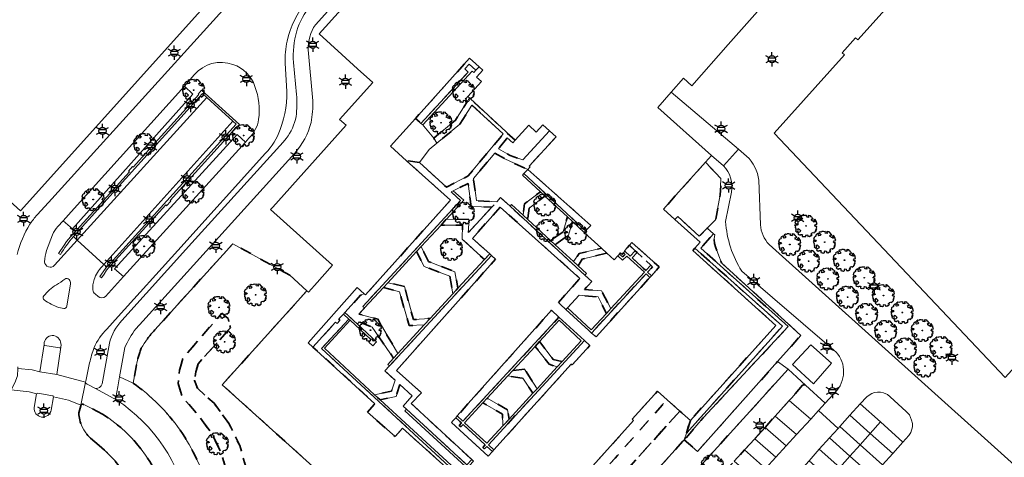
# Model space of a CAD drawing. Extents: x 105780 to 185197, y 477999 to 525027.
# Tile 391 of 562: x 107737 to 107911, y 479406 to 479484. Entities that reach past the tile are written whole.
import ezdxf
from ezdxf.enums import TextEntityAlignment as Align

# ---------------------------------------------------------------- set-up
doc = ezdxf.new("R2010")
doc.units = 0
doc.linetypes.add('XX-HIDDEN', pattern=[4, 2, -2])
for name, color, linetype, lineweight in [('B-GV-GR-BEPLANTING_CULTUUR_VASTE-PLANTENVAK-A', 252, 'Continuous', 5), ('B-GV-GR-BOOM-S', 252, 'Continuous', 25), ('B-GV-GR-MATERIAALGRENS-G', 252, 'XX-HIDDEN', 35), ('B-RO-IE-MEUBILAIR_WEGMEUBILAIR-S', 252, 'Continuous', 25), ('B-RO-IE-TERREINAFSCHEIDING_KUNSTMATIG_SCHUTTING-G', 252, 'IE-TERREINAFSCHEIDING-KUNSTMATIG-DICHT', 18), ('B-XX-KG-KADASTRAAL_BEBOUWING-G', 252, 'Continuous', 20), ('B1-WE-OG-TERREIN_ERF-GV', 252, 'Continuous', 18), ('B1-WE-VH-VERHARDING_ASFALT-GV', 252, 'Continuous', 18), ('B1-WE-VH-VERHARDING_BETON-GV', 252, 'Continuous', 18), ('B1-WE-VH-VERHARDING_BETONSTRAATSTEEN-GV', 252, 'Continuous', 18), ('B1-WE-VH-VERHARDING_STRAATBAKSTEEN-GV', 252, 'Continuous', 18), ('B1-WE-VH-VERHARDING_TEGEL-GV', 252, 'Continuous', 18)]:
    doc.layers.add(name, color=color, linetype=linetype, lineweight=lineweight)
doc.styles.add('NLCS-ISO', font='NLCS-ISO.ttf')
doc.linetypes.add('IE-TERREINAFSCHEIDING-KUNSTMATIG-DICHT', pattern='A,8,-1,[82,NLCS.SHX,S=0.75,R=90,X=0,Y=0],-1', length=10)

# ---------------------------------------------------------------- blocks, each defined once
blk = doc.blocks.new('B-SIE-WEG_LICHTMAST-SO')
at = {"ltscale": 0.1}
for p, q in [((-1.1, 0.63), (-2.19, 1.27)), ((0, 1.27), (0, 2.53)), ((1.1, 0.63), (2.19, 1.27)), ((-1.1, -0.63), (-2.19, -1.27)), ((0, -1.27), (0, -2.53)), ((1.1, -0.63), (2.19, -1.27))]:
    blk.add_line(p, q, dxfattribs=at)
at = {"flags": 128}
for points in [[(-1.16, 0.5), (1.16, 0.5)], [(-1.16, -0.5), (1.16, -0.5)]]:
    blk.add_lwpolyline(points, dxfattribs=at)
at = {"ltscale": 0.1}
blk.add_circle((0, 0), 1.27, dxfattribs=at)
at = {"style": 'NLCS-ISO'}
blk.add_attdef('TYPE', text='', height=1.8, dxfattribs=at).set_placement((0, 2.53), align=Align.BOTTOM_CENTER)
blk = doc.blocks.new('B-SGR-BOOM_06')
at = {"linetype": 'Continuous', "flags": 128}
blk.add_lwpolyline([(1.08, 1.41), (1.01, 1.58), (0.88, 1.63), (0.78, 1.81), (0.51, 1.88), (0.34, 1.81), (0.44, 1.71), (0.43, 1.52), (0.09, 1.59), (0.14, 1.73), (0.07, 1.88), (-0.06, 1.84), (-0.19, 1.88), (-0.46, 1.86), (-0.6, 1.79), (-0.78, 1.83), (-1.02, 1.64), (-0.85, 1.56), (-0.8, 1.46), (-0.63, 1.37), (-0.8, 1.16), (-1.02, 1.11), (-1.17, 1.24), (-1.05, 1.29), (-1.15, 1.54), (-1.45, 1.37), (-1.6, 1.21), (-1.52, 1.14), (-1.6, 1.01), (-1.77, 0.94), (-1.89, 0.82), (-2, 0.49), (-1.55, 0.37), (-1.48, 0.22), (-1.6, 0.12), (-1.8, 0.12), (-1.84, 0.22), (-2.04, 0.15), (-1.9, -0.07), (-1.97, -0.15), (-1.89, -0.22), (-1.95, -0.4), (-1.81, -0.47), (-1.89, -0.62), (-1.77, -0.64), (-1.72, -0.68), (-1.85, -0.84), (-1.57, -1.07), (-1.47, -0.97), (-1.38, -0.79), (-1.45, -0.7), (-1.37, -0.47), (-1.25, -0.54), (-1.12, -0.7), (-1, -0.8), (-1.12, -1.12), (-1.37, -1.17), (-1.47, -1.36), (-1.33, -1.51), (-1.13, -1.56), (-1.11, -1.61), (-1.08, -1.66), (-0.93, -1.49), (-0.73, -1.49), (-0.63, -1.56), (-0.68, -1.71), (-0.68, -1.84), (-0.46, -1.89), (-0.24, -1.88), (-0.19, -1.98), (-0.09, -1.86), (0.04, -1.79), (-0.02, -1.6), (0.11, -1.56), (0.31, -1.61), (0.34, -1.84), (0.46, -1.83), (0.58, -1.89), (0.83, -1.69), (0.95, -1.74), (0.93, -1.66), (1.06, -1.59), (0.96, -1.49), (0.85, -1.46), (1.03, -1.29), (1.05, -1.19), (1.26, -1.14), (1.42, -1.22), (1.51, -1.12), (1.51, -1.05), (1.65, -1.05), (1.65, -0.95), (1.78, -0.91), (1.78, -0.82), (1.63, -0.82), (1.82, -0.64), (1.7, -0.57), (1.85, -0.62), (1.9, -0.5), (1.82, -0.37), (1.93, -0.18), (1.87, -0.1), (1.7, -0.1), (1.5, 0.03), (1.63, 0.12), (1.75, 0.34), (1.82, 0.24), (1.95, 0.29), (1.87, 0.57), (1.88, 0.75), (1.8, 0.79), (1.67, 1.06), (1.53, 1.21), (1.35, 1.04), (1.47, 0.97), (1.57, 0.72), (1.41, 0.69), (1.33, 0.85), (1.2, 0.82), (1.06, 0.92), (0.9, 1.01), (0.98, 1.07), (0.93, 1.17), (1.01, 1.27), (1.15, 1.22), (1.26, 1.29)], close=True, dxfattribs=at)
blk.add_circle((0, 0), 0.06)
at = {"style": 'NLCS-ISO'}
blk.add_attdef('SOORT', text='', height=0.3, dxfattribs=at).set_placement((0, -0.36), align=Align.TOP_CENTER)

msp = doc.modelspace()

# ---------------------------------------------------------------- linework, layer by layer
at = {"layer": 'B-GV-GR-BEPLANTING_CULTUUR_VASTE-PLANTENVAK-A', "flags": 128}
for points in [[(107815.918, 479470.218), (107818.332, 479472.836), (107817.426, 479473.65), (107818.528, 479474.876), (107817.877, 479475.462), (107817.329, 479474.852), (107816.955, 479474.456), (107816.669, 479474.692), (107807.909, 479465.192), (107808.105, 479464.956), (107809.859, 479462.846), (107813.712, 479466.026), (107815.864, 479469.376), (107815.474, 479469.736)], [(107809.859, 479462.846), (107808.105, 479464.956), (107807.909, 479465.192), (107807.605, 479465.452), (107806.654, 479466.328), (107802.219, 479461.393), (107805.061, 479458.839), (107807.33, 479458.549), (107809.029, 479460.813), (107810.432, 479461.966)], [(107830.335, 479464.138), (107829.193, 479465.196), (107828.007, 479463.915), (107826.702, 479465.123), (107824.248, 479462.472), (107823.836, 479462.027), (107822.882, 479462.907), (107821.326, 479460.967), (107823.363, 479459.777), (107825.651, 479458.979)], [(107825.558, 479456.306), (107825.824, 479456.589), (107826.503, 479457.312), (107822.458, 479459.158), (107820.69, 479460.166), (107816.897, 479455.716), (107817.453, 479451.796), (107821.014, 479451.587), (107821.705, 479452.329), (107823.383, 479450.782), (107823.651, 479451.079), (107825.676, 479449.211), (107825.902, 479451.195), (107828.734, 479453.348)], [(107820.165, 479450.659), (107816.475, 479450.733), (107815.941, 479454.846), (107813.302, 479453.543), (107815.196, 479451.859), (107812.112, 479448.514), (107816.046, 479448.456), (107815.991, 479446.132)], [(107833.507, 479448.925), (107829.537, 479452.604), (107826.748, 479450.476), (107826.49, 479448.461), (107830.517, 479444.745), (107832.769, 479446.295)], [(107836.477, 479446.174), (107834.418, 479448.081), (107833.687, 479445.705), (107831.348, 479443.988), (107834.61, 479440.996), (107835.627, 479442.436), (107839.564, 479443.388)], [(107814.912, 479444.963), (107814.971, 479447.422), (107811.157, 479447.478), (107807.651, 479443.676), (107808.954, 479440.995), (107813.618, 479439.207), (107814.149, 479436.282), (107818.826, 479441.354)], [(107812.69, 479438.438), (107808.191, 479440.163), (107806.828, 479442.784), (107801.751, 479437.277), (107804.684, 479436.607), (107806.258, 479430.753), (107809.241, 479430.958), (107813.258, 479435.315)], [(107844.022, 479441.992), (107843.29, 479441.237), (107842.442, 479442.018), (107841.792, 479441.32), (107840.484, 479442.501), (107836.11, 479441.428), (107835.406, 479440.267), (107836.872, 479438.889), (107836.6, 479438.595), (107837.815, 479437.475), (107836.519, 479436.07), (107839.567, 479435.838), (107841.232, 479432.716), (107847.137, 479439.121)], [(107803.827, 479435.662), (107800.968, 479436.428), (107797.633, 479432.811), (107796.634, 479431.728), (107799.943, 479430.82), (107803.506, 479424.738), (107808.198, 479429.826), (107805.492, 479429.688)], [(107838.984, 479434.768), (107835.592, 479435.065), (107833.533, 479432.832), (107837.752, 479428.942), (107840.416, 479431.831)], [(107796.366, 479429.961), (107799.733, 479426.79), (107799.081, 479426.13), (107798.357, 479426.782), (107798.735, 479427.206), (107795.077, 479430.629), (107790.513, 479425.679), (107799.404, 479417.473), (107802.384, 479418.073), (107803.014, 479420.041), (107801.233, 479421.683), (107802.049, 479422.568), (107801.751, 479422.835), (107802.767, 479423.937), (107798.971, 479429.424), (107796.683, 479430.357)], [(107835.969, 479427.009), (107832.045, 479430.628), (107828.566, 479426.854), (107831.012, 479423.67), (107832.58, 479423.333)], [(107831.718, 479422.398), (107830.274, 479422.859), (107827.793, 479426.017), (107823.843, 479421.733), (107825.944, 479421.959), (107828.145, 479418.523)], [(107827.397, 479417.712), (107825.638, 479420.382), (107822.969, 479420.785), (107819.338, 479416.847), (107822.94, 479414.766), (107823.196, 479413.155)], [(107804.776, 479414.604), (107805.046, 479414.893), (107804.435, 479415.454), (107806.04, 479417.251), (107803.865, 479419.256), (107803.196, 479417.165), (107800.361, 479416.558), (107814.419, 479403.636), (107815.466, 479404.772)], [(107822.038, 479414.04), (107818.567, 479416.011), (107815.329, 479412.499), (107819.254, 479408.88), (107822.103, 479411.971)]]:
    msp.add_lwpolyline(points, close=True, dxfattribs=at)
at = {"layer": 'B-GV-GR-MATERIAALGRENS-G', "flags": 128}
for points in [[(107815.954, 479474.506), (107815.346, 479475.067), (107816.148, 479475.941), (107817.329, 479474.852), (107817.877, 479475.462), (107816.21, 479476.96), (107806.654, 479466.328), (107807.605, 479465.452)], [(107814.623, 479451.827), (107812.954, 479453.366), (107813.302, 479453.543), (107815.941, 479454.846), (107816.475, 479450.733), (107820.165, 479450.659), (107821.014, 479451.587), (107817.453, 479451.796), (107816.897, 479455.716), (107820.69, 479460.166), (107822.458, 479459.158), (107826.503, 479457.312), (107826.9, 479457.736), (107826.731, 479457.887), (107831.511, 479463.05), (107830.335, 479464.138), (107825.651, 479458.979), (107823.363, 479459.777), (107821.326, 479460.967), (107822.882, 479462.907), (107823.836, 479462.027), (107824.248, 479462.472), (107816.294, 479469.835), (107816.312, 479469.855), (107815.918, 479470.218), (107815.474, 479469.736), (107815.864, 479469.376), (107813.712, 479466.026), (107809.859, 479462.846), (107810.432, 479461.966), (107814.463, 479465.281), (107816.634, 479468.66), (107822.166, 479463.579), (107815.928, 479456.151), (107812.107, 479454.146), (107807.33, 479458.549), (107805.061, 479458.839), (107812.815, 479451.869), (107797.778, 479435.111), (107797.565, 479435.304), (107796.922, 479435.041), (107794.147, 479432.031), (107796.366, 479429.961), (107796.683, 479430.357), (107798.971, 479429.424), (107802.767, 479423.937), (107803.506, 479424.738), (107799.943, 479430.82), (107796.634, 479431.728), (107797.633, 479432.811), (107797.339, 479433.082)], [(107857.953, 479458.573), (107853.206, 479453.275), (107850.515, 479450.271), (107852.529, 479448.466), (107853.061, 479448.998), (107856.819, 479445.476), (107858.266, 479446.923), (107859.754, 479448.411), (107860.576, 479452.834), (107860.693, 479455.691)], [(107826.503, 479457.312), (107825.824, 479456.589), (107836.749, 479446.467), (107837.641, 479447.411)], [(107829.537, 479452.604), (107828.734, 479453.348), (107825.902, 479451.195), (107825.676, 479449.211), (107826.49, 479448.461), (107826.748, 479450.476)], [(107835.739, 479438.045), (107835.531, 479437.812), (107831.925, 479433.77), (107832.306, 479433.419), (107833.262, 479432.538), (107833.533, 479432.832), (107835.592, 479435.065), (107838.984, 479434.768), (107840.416, 479431.831), (107841.232, 479432.716), (107839.567, 479435.838), (107836.519, 479436.07), (107837.815, 479437.475), (107836.6, 479438.595), (107823.383, 479450.782), (107821.705, 479452.329), (107821.014, 479451.587), (107820.165, 479450.659), (107815.991, 479446.132), (107816.046, 479448.456), (107812.112, 479448.514), (107811.157, 479447.478), (107814.971, 479447.422), (107814.912, 479444.963), (107818.826, 479441.354), (107819.769, 479442.376), (107816.694, 479445.119), (107821.619, 479450.64)], [(107834.418, 479448.081), (107833.507, 479448.925), (107832.769, 479446.295), (107830.517, 479444.745), (107831.348, 479443.988), (107833.687, 479445.705)], [(107849.257, 479439.478), (107849.778, 479440.052), (107844.924, 479444.381), (107844.48, 479443.883), (107845.528, 479442.916), (107845.843, 479442.626), (107848.289, 479440.37), (107848.583, 479440.099), (107847.702, 479439.143), (107848.384, 479438.515)], [(107854.201, 479409.497), (107856.543, 479407.442), (107870.712, 479423.324), (107874.844, 479427.956), (107860.76, 479440.794), (107860.439, 479441.718), (107859.773, 479443.44), (107859.558, 479444.184), (107859.48, 479445.104), (107859.578, 479445.73), (107859.343, 479445.945), (107857.132, 479443.401), (107872.591, 479429.507), (107857.562, 479413.382)], [(107808.954, 479440.995), (107807.651, 479443.676), (107806.828, 479442.784), (107808.191, 479440.163), (107812.69, 479438.438), (107813.258, 479435.315), (107814.149, 479436.282), (107813.618, 479439.207)], [(107840.484, 479442.501), (107839.564, 479443.388), (107835.627, 479442.436), (107834.61, 479440.996), (107835.406, 479440.267), (107836.11, 479441.428)], [(107845.528, 479442.916), (107844.48, 479443.883), (107843.614, 479442.913), (107843.706, 479442.828), (107844.647, 479441.961)], [(107845.843, 479442.626), (107844.962, 479441.67), (107847.408, 479439.415), (107848.289, 479440.37)], [(107856.066, 479443.392), (107855.702, 479442.986), (107870.416, 479429.72), (107855.278, 479412.928), (107854.571, 479410.676), (107871.554, 479429.585)], [(107820.074, 479442.103), (107802.049, 479422.568), (107801.233, 479421.683), (107803.014, 479420.041), (107802.384, 479418.073), (107799.404, 479417.473), (107800.361, 479416.558), (107803.196, 479417.165), (107803.865, 479419.256), (107806.04, 479417.251), (107804.435, 479415.454), (107805.046, 479414.893), (107815.746, 479405.076), (107816.58, 479405.98), (107805.875, 479415.903), (107807.676, 479417.827), (107803.261, 479421.765), (107820.814, 479441.443)], [(107843.433, 479442.536), (107843.203, 479442.286), (107842.927, 479442.54), (107842.744, 479442.343), (107843.297, 479441.83), (107843.719, 479442.272)], [(107848.115, 479438.219), (107847.431, 479438.849), (107837.775, 479428.377), (107838.582, 479427.709)], [(107804.684, 479436.607), (107801.751, 479437.277), (107800.968, 479436.428), (107803.827, 479435.662), (107805.492, 479429.688), (107808.198, 479429.826), (107809.241, 479430.958), (107806.258, 479430.753)], [(107832.022, 479431.193), (107830.708, 479432.404), (107814.025, 479413.702), (107815.035, 479412.77)], [(107773.659, 479412.295), (107770.985, 479415.962), (107768.041, 479418.597), (107767.534, 479419.974), (107767.751, 479421.496), (107768.186, 479422.945), (107773.911, 479429.322), (107773.476, 479430.916), (107772.359, 479431.88), (107765.505, 479423.959), (107764.853, 479421.785), (107764.635, 479419.467), (107765.36, 479417.075), (107768.114, 479413.959), (107770.65, 479410.481), (107772.244, 479407.22), (107774.78, 479398.452), (107776.229, 479395.626), (107778.403, 479392.583), (107781.012, 479390.191), (107782.606, 479390.336), (107783.548, 479391.423), (107783.377, 479392.771), (107781.039, 479394.915), (107779.227, 479397.451), (107778.049, 479399.749), (107775.522, 479408.485)], [(107772.359, 479431.88), (107773.476, 479430.916), (107773.911, 479429.322), (107768.186, 479422.945), (107767.751, 479421.496), (107767.534, 479419.974), (107768.041, 479418.597), (107770.985, 479415.962), (107773.659, 479412.295), (107775.522, 479408.485), (107778.049, 479399.749), (107779.227, 479397.451), (107781.039, 479394.915), (107783.377, 479392.771), (107783.548, 479391.423), (107782.606, 479390.336), (107781.012, 479390.191), (107778.403, 479392.583), (107776.229, 479395.626), (107774.78, 479398.452), (107772.244, 479407.22), (107770.65, 479410.481), (107768.114, 479413.959), (107765.36, 479417.075), (107764.635, 479419.467), (107764.853, 479421.785), (107765.505, 479423.959)], [(107789.996, 479425.611), (107794.831, 479430.855), (107793.875, 479431.736), (107793.067, 479430.867), (107793.272, 479430.615), (107792.775, 479430.075), (107792.508, 479430.279), (107788.493, 479425.901), (107799.457, 479415.876), (107798.136, 479414.379), (107803.021, 479410.069), (107804.342, 479411.566), (107813.827, 479402.994), (107814.148, 479403.342)], [(107834.335, 479422.729), (107837.49, 479426.151), (107836.535, 479427.032), (107819.548, 479408.609), (107820.515, 479407.717), (107834.192, 479422.851)], [(107828.566, 479426.854), (107827.793, 479426.017), (107830.274, 479422.859), (107831.718, 479422.398), (107832.58, 479423.333), (107831.012, 479423.67)], [(107825.944, 479421.959), (107823.843, 479421.733), (107822.969, 479420.785), (107825.638, 479420.382), (107827.397, 479417.712), (107828.145, 479418.523)], [(107823.68, 479396.553), (107824.352, 479397.056), (107825.07, 479397.173), (107825.645, 479396.855), (107829.239, 479393.66), (107829.56, 479393.471), (107830.126, 479393.554), (107830.765, 479393.939), (107838.729, 479402.639), (107841.946, 479406.254), (107851.143, 479416.589), (107849.44, 479418.096), (107844.968, 479413.113), (107845.227, 479412.879), (107830.272, 479396.294), (107824.69, 479401.296), (107820.189, 479396.788), (107820.596, 479396.421), (107807.617, 479382.026), (107809.816, 479381.183)], [(107822.94, 479414.766), (107819.338, 479416.847), (107818.567, 479416.011), (107822.038, 479414.04), (107822.103, 479411.971), (107823.196, 479413.155)], [(107815.058, 479412.205), (107814.649, 479411.761), (107814.355, 479412.032), (107814.764, 479412.476), (107813.759, 479413.403), (107813.261, 479412.845), (107813.024, 479412.58), (107819.507, 479406.602), (107820.247, 479407.421), (107819.277, 479408.315), (107818.868, 479407.872), (107818.574, 479408.143), (107818.983, 479408.586)]]:
    msp.add_lwpolyline(points, close=True, dxfattribs=at)
for points in [[(107787.411, 479435.834), (107784.426, 479438.58), (107774.305, 479444.168), (107760.48, 479428.918)], [(107776.442, 479386.077), (107779.161, 479383.789), (107780.32, 479385.063), (107789.01, 479394.612), (107794.087, 479400.253), (107789.305, 479404.542), (107789.051, 479404.26), (107772.434, 479419.238), (107787.411, 479435.834)], [(107757.266, 479422.739), (107756.691, 479419.522)], [(107875.65, 479419.173), (107872.599, 479421.979), (107871.978, 479421.321), (107856.125, 479403.855), (107859.07, 479401.296), (107861.239, 479403.689), (107863.052, 479405.691), (107864.865, 479407.692), (107866.679, 479409.693), (107868.492, 479411.694)], [(107868.492, 479411.694), (107870.305, 479413.696), (107872.79, 479416.438), (107873.218, 479416.91), (107875.15, 479419.126)], [(107853.431, 479414.563), (107851.143, 479416.589), (107841.946, 479406.254), (107838.729, 479402.639), (107830.765, 479393.939), (107830.126, 479393.554), (107829.56, 479393.471), (107829.239, 479393.66), (107825.645, 479396.855), (107825.07, 479397.173), (107824.352, 479397.056), (107823.68, 479396.553), (107809.816, 479381.183)], [(107747.407, 479415.633), (107747.383, 479415.521), (107747.068, 479414.254)], [(107751.227, 479414.023), (107749.483, 479414.969), (107747.958, 479415.713)], [(107812.224, 479380.94), (107813.741, 479382.797), (107823.621, 479393.856), (107824.287, 479394.463), (107824.87, 479394.456), (107828.853, 479391.257), (107829.677, 479390.887), (107830.446, 479390.787), (107831.574, 479391.005), (107832.437, 479391.557), (107843.042, 479403.096), (107844.136, 479404.304), (107853.431, 479414.563)], [(107825.081, 479389.676), (107831.26, 479384.241), (107844.403, 479398.644), (107854.201, 479409.497), (107854.571, 479410.676), (107855.278, 479412.928), (107853.431, 479414.563), (107844.136, 479404.304), (107843.042, 479403.096), (107832.437, 479391.557), (107831.574, 479391.005), (107830.446, 479390.787), (107829.677, 479390.887), (107828.853, 479391.257), (107824.87, 479394.456), (107824.287, 479394.463), (107823.621, 479393.856), (107813.741, 479382.797), (107812.224, 479380.94)], [(107749.124, 479409.777), (107750.646, 479408.514)]]:
    msp.add_lwpolyline(points, dxfattribs=at)
for points in [[(107760.48, 479428.918, 0.05589), (107758.101, 479425.679)], [(107758.101, 479425.679, 0.0452583), (107757.266, 479422.739)], [(107756.691, 479419.522, -0.0839713), (107764.98, 479411.222)], [(107875.15, 479419.126, -0.2821396), (107875.65, 479419.173)], [(107747.958, 479415.713, 0.3848117), (107747.407, 479415.633)], [(107747.068, 479414.254, 0.2031845), (107749.124, 479409.777)], [(107762.984, 479397.067, 0.2090694), (107751.227, 479414.023)], [(107764.98, 479411.222, -0.0811226), (107770.048, 479400.301)], [(107750.646, 479408.514, -0.2280087), (107758.746, 479390.953)]]:
    msp.add_lwpolyline(points, format="xyb", dxfattribs=at)
at = {"layer": 'B-RO-IE-TERREINAFSCHEIDING_KUNSTMATIG_SCHUTTING-G', "flags": 128}
msp.add_lwpolyline([(107746.095, 479445.418), (107746.598, 479445.97), (107768.928, 479470.737), (107769.735, 479470.005), (107774.328, 479465.836), (107774.925, 479465.294), (107752.591, 479440.671), (107752.015, 479440.057), (107751.751, 479439.775), (107750.76, 479438.343), (107751.057, 479438.132), (107751.522, 479438.796), (107751.979, 479439.476), (107752.38, 479439.938), (107762.433, 479451.04), (107762.576, 479450.888), (107763.312, 479451.699), (107763.207, 479451.813), (107774.835, 479464.675), (107774.94, 479464.574), (107775.511, 479465.235), (107768.792, 479471.333), (107768.159, 479470.627), (107768.267, 479470.53), (107756.663, 479457.708), (107756.548, 479457.807), (107755.849, 479457.025), (107756, 479456.879), (107745.583, 479445.361), (107744.885, 479444.532), (107744.447, 479443.934), (107743.487, 479442.433), (107743.786, 479442.252)], dxfattribs=at)
msp.add_lwpolyline([(107743.786, 479442.252, -0.0400201), (107746.095, 479445.418)], format="xyb", dxfattribs=at)
msp.add_lwpolyline([(107796.366, 479429.961), (107794.147, 479432.031), (107793.875, 479431.736), (107794.831, 479430.855), (107795.077, 479430.629), (107798.735, 479427.206), (107798.357, 479426.782), (107799.081, 479426.13), (107799.733, 479426.79)], close=True, dxfattribs=at)
at = {"layer": 'B-XX-KG-KADASTRAAL_BEBOUWING-G', "flags": 128}
for points in [[(107928.496, 479528.619), (107884.906, 479480.211), (107884.512, 479480.566), (107882.143, 479477.935), (107882.554, 479477.564), (107870.078, 479463.71), (107910.993, 479420.482), (107920.172, 479430.62), (107927.446, 479424.034), (107930.614, 479427.533), (107955.847, 479403.308), (107975.439, 479425.018), (107970.397, 479429.568), (107976.235, 479436.038)], [(107751.956, 479506.62), (107732.978, 479485.484), (107719.322, 479470.28), (107719.77, 479469.876), (107718.967, 479468.985), (107722.89, 479465.451), (107721.384, 479463.779), (107736.726, 479449.957), (107769.737, 479486.6), (107768.764, 479487.477), (107768.603, 479487.299), (107768.351, 479487.527), (107770.555, 479490.198), (107771.187, 479489.629), (107773.496, 479492.192), (107774.202, 479491.556), (107787.019, 479505.784), (107778.862, 479513.133)], [(107804.553, 479497.904), (107789.569, 479481.268), (107793.615, 479477.624), (107796.393, 479475.121), (107799.092, 479472.689), (107793.209, 479466.161), (107794.395, 479465.133), (107781.37, 479450.642), (107780.999, 479450.229), (107791.965, 479440.348), (107788.772, 479436.807), (107787.676, 479435.59), (107787.411, 479435.834), (107772.434, 479419.238), (107789.051, 479404.26)], [(107830.272, 479396.294), (107845.227, 479412.879), (107844.968, 479413.113), (107849.44, 479418.096), (107851.143, 479416.589), (107853.431, 479414.563), (107855.278, 479412.928), (107870.416, 479429.72), (107855.702, 479442.986), (107856.066, 479443.392), (107857.013, 479444.449), (107852.529, 479448.466), (107850.515, 479450.271), (107853.206, 479453.275), (107857.953, 479458.573), (107859.014, 479459.756), (107849.513, 479468.268), (107851.877, 479470.941), (107854.072, 479473.423), (107855.55, 479472.116), (107861.994, 479479.4), (107874.243, 479493.248)], [(107813.827, 479402.994), (107804.342, 479411.566), (107803.021, 479410.069), (107798.136, 479414.379), (107799.457, 479415.876), (107788.493, 479425.901), (107787.661, 479426.662), (107796.299, 479436.452), (107797.565, 479435.304), (107797.778, 479435.111), (107812.815, 479451.869), (107805.061, 479458.839), (107802.219, 479461.393), (107806.654, 479466.328), (107816.21, 479476.96), (107817.877, 479475.462), (107818.528, 479474.876), (107817.426, 479473.65), (107818.332, 479472.836), (107815.918, 479470.218), (107816.312, 479469.855), (107816.294, 479469.835), (107824.248, 479462.472), (107826.702, 479465.123), (107828.007, 479463.915), (107829.193, 479465.196), (107830.335, 479464.138), (107831.511, 479463.05), (107826.731, 479457.887), (107826.9, 479457.736), (107826.503, 479457.312), (107837.641, 479447.411), (107836.749, 479446.467), (107836.477, 479446.174), (107839.564, 479443.388), (107840.484, 479442.501), (107841.792, 479441.32), (107842.442, 479442.018), (107842.744, 479442.343), (107842.927, 479442.54), (107843.203, 479442.286), (107843.433, 479442.536), (107843.706, 479442.828), (107843.614, 479442.913), (107844.48, 479443.883), (107844.924, 479444.381), (107849.778, 479440.052), (107849.257, 479439.478), (107848.384, 479438.515), (107848.115, 479438.219), (107838.582, 479427.709), (107837.775, 479428.377), (107837.293, 479428.83), (107833.262, 479432.538), (107832.306, 479433.419), (107831.925, 479433.77), (107835.531, 479437.812), (107835.739, 479438.045), (107821.619, 479450.64), (107816.694, 479445.119), (107819.769, 479442.376), (107820.074, 479442.103), (107820.814, 479441.443), (107803.261, 479421.765), (107807.676, 479417.827), (107805.875, 479415.903), (107816.58, 479405.98)]]:
    msp.add_lwpolyline(points, dxfattribs=at)
msp.add_lwpolyline([(107830.708, 479432.404), (107832.022, 479431.193), (107836.535, 479427.032), (107837.49, 479426.151), (107834.335, 479422.729), (107834.192, 479422.851), (107820.515, 479407.717), (107820.247, 479407.421), (107819.507, 479406.602), (107813.024, 479412.58), (107813.261, 479412.845), (107813.759, 479413.403), (107814.025, 479413.702)], close=True, dxfattribs=at)
at = {"layer": 'B1-WE-OG-TERREIN_ERF-GV', "flags": 128}
msp.add_lwpolyline([(107796.922, 479435.041), (107797.565, 479435.304), (107796.299, 479436.452), (107787.661, 479426.662), (107788.493, 479425.901), (107792.508, 479430.279), (107792.775, 479430.075), (107793.272, 479430.615), (107793.067, 479430.867), (107793.875, 479431.736), (107794.147, 479432.031)], close=True, dxfattribs=at)
at = {"layer": 'B1-WE-VH-VERHARDING_ASFALT-GV', "flags": 128}
for points in [[(107775.227, 479486.523), (107774.236, 479487.42), (107741.68, 479451.477), (107739.666, 479449.267)], [(107783.811, 479472.099), (107783.587, 479476.099)], [(107743.35, 479447.184), (107744.279, 479448.212), (107745.711, 479449.795), (107765.749, 479472.013), (107767.492, 479474.026)], [(107777.167, 479462.823), (107776.526, 479462.116), (107754.987, 479438.371), (107751.787, 479434.845)], [(107752.004, 479429.08), (107754.026, 479431.318), (107764.579, 479442.976), (107780.101, 479460.158)], [(107741.355, 479442.951), (107742.408, 479445.745)], [(107751.171, 479440.15), (107751.507, 479440.508), (107746.741, 479444.799), (107742.743, 479440.346)], [(107745.56, 479437.083), (107744.956, 479433.108)], [(107750.489, 479434.827), (107749.953, 479435.322)], [(107744.407, 479432.712), (107743.531, 479432.918)], [(107736.268, 479422.419), (107736.257, 479422.1), (107738.819, 479421.886), (107740.159, 479421.538), (107740.896, 479426.362), (107740.901, 479426.37), (107740.935, 479426.684)], [(107740.901, 479426.37), (107740.896, 479426.362), (107740.159, 479421.538), (107743.15, 479421.047), (107743.87, 479425.877), (107743.875, 479425.932), (107743.874, 479425.937)], [(107743.618, 479425.751), (107743.294, 479425.788), (107741.064, 479426.153)], [(107743.912, 479426.233), (107743.874, 479425.937), (107743.875, 479425.932), (107743.87, 479425.877), (107743.15, 479421.047), (107748.263, 479419.661)], [(107748.263, 479419.661), (107743.15, 479421.047), (107740.159, 479421.538), (107738.819, 479421.886), (107736.257, 479422.1), (107736.212, 479420.817), (107735.729, 479419.574), (107735.111, 479418.35), (107738.281, 479417.971), (107739.554, 479417.593)], [(107748.279, 479419.855), (107748.958, 479423.08)], [(107739.166, 479415.198), (107739.554, 479417.593), (107738.281, 479417.971), (107735.111, 479418.35), (107734.912, 479417.955)], [(107742.561, 479417.063), (107745.257, 479416.506), (107747.407, 479415.633), (107748.263, 479419.661)], [(107739.807, 479417.729), (107742.128, 479417.339), (107742.43, 479417.272)], [(107747.068, 479414.254), (107747.383, 479415.521), (107747.407, 479415.633), (107745.257, 479416.506), (107742.561, 479417.063), (107742.167, 479414.762)], [(107750.646, 479408.514), (107749.124, 479409.777)]]:
    msp.add_lwpolyline(points, dxfattribs=at)
at = {"layer": 'B1-WE-VH-VERHARDING_ASFALT-GV'}
for points in [[(107783.927, 479480.011, -0.1276254), (107787.383, 479486.949)], [(107783.587, 479476.099, -0.066449), (107783.927, 479480.011)], [(107767.492, 479474.026, -0.3151287), (107774.324, 479475.867)], [(107774.324, 479475.867, -0.2427712), (107778.227, 479471.989)], [(107778.227, 479471.989, -0.1259873), (107778.876, 479466.139)], [(107782.664, 479464.347, 0.1115844), (107783.811, 479472.099)], [(107778.876, 479466.139, -0.1565775), (107777.167, 479462.823)], [(107780.101, 479460.158, 0.1057483), (107782.664, 479464.347)], [(107739.666, 479449.267, 0.0400997), (107738.414, 479447.625)], [(107738.414, 479447.625, 0.0869721), (107736.173, 479442.278)], [(107742.408, 479445.745, -0.0996665), (107743.35, 479447.184)], [(107741.011, 479440.968, -0.0675535), (107741.355, 479442.951)], [(107742.743, 479440.346, -0.6765107), (107741.011, 479440.968)], [(107749.754, 479437.834, -0.0962025), (107751.171, 479440.15)], [(107743.081, 479436.91, 0.0367107), (107744.595, 479437.908)], [(107744.595, 479437.908, -0.3360127), (107745.357, 479437.844)], [(107745.357, 479437.844, -0.1850822), (107745.56, 479437.083)], [(107749.559, 479435.987, -0.116422), (107749.754, 479437.834)], [(107740.852, 479434.929, -0.0759976), (107743.081, 479436.91)], [(107749.953, 479435.322, -0.2673648), (107749.559, 479435.987)], [(107740.925, 479434.234, -0.467457), (107740.852, 479434.929)], [(107743.531, 479432.918, -0.0860918), (107740.925, 479434.234)], [(107751.787, 479434.845, -0.3960033), (107750.489, 479434.827)], [(107744.956, 479433.108, -0.3501661), (107744.407, 479432.712)], [(107749.744, 479425.807, -0.0793622), (107752.004, 479429.08)], [(107740.935, 479426.684, -0.4013111), (107742.655, 479427.944)], [(107742.655, 479427.944, -0.347716), (107743.912, 479426.233)], [(107741.064, 479426.153, -0.4944758), (107740.901, 479426.37)], [(107743.874, 479425.937, -0.4702609), (107743.618, 479425.751)], [(107748.958, 479423.08, -0.0295258), (107749.744, 479425.807)], [(107748.263, 479419.661, -0.1134805), (107748.279, 479419.855)], [(107739.554, 479417.593, -0.3067716), (107739.807, 479417.729)], [(107742.43, 479417.272, -0.2419407), (107742.561, 479417.063)], [(107740.444, 479413.522, -0.4163971), (107739.166, 479415.198)], [(107742.167, 479414.762, -0.3985014), (107740.444, 479413.522)], [(107749.124, 479409.777, -0.2031845), (107747.068, 479414.254)], [(107758.746, 479390.953, 0.2280087), (107750.646, 479408.514)]]:
    msp.add_lwpolyline(points, format="xyb", dxfattribs=at)
at = {"layer": 'B1-WE-VH-VERHARDING_ASFALT-GV', "flags": 128}
for points in [[(107774.328, 479465.836), (107769.735, 479470.005), (107746.741, 479444.799), (107751.507, 479440.508)], [(107876.292, 479405.802), (107878.096, 479407.811), (107879.899, 479409.82), (107881.425, 479411.52), (107877.959, 479414.663), (107876.574, 479413.151), (107874.074, 479410.421), (107872.25, 479408.429), (107870.426, 479406.437), (107868.602, 479404.446), (107866.778, 479402.454), (107864.954, 479400.462), (107863.597, 479398.98), (107867.25, 479395.729), (107867.274, 479395.755), (107869.077, 479397.765), (107870.881, 479399.774), (107872.685, 479401.783), (107874.488, 479403.792)]]:
    msp.add_lwpolyline(points, close=True, dxfattribs=at)
at = {"layer": 'B1-WE-VH-VERHARDING_BETON-GV', "flags": 128}
msp.add_lwpolyline([(107851.877, 479470.941), (107849.513, 479468.268), (107859.014, 479459.756), (107861.122, 479457.959), (107863.79, 479460.862)], close=True, dxfattribs=at)
at = {"layer": 'B1-WE-VH-VERHARDING_BETONSTRAATSTEEN-GV', "flags": 128}
msp.add_lwpolyline([(107875.15, 479419.126), (107873.218, 479416.91), (107872.79, 479416.438), (107876.574, 479413.151), (107877.959, 479414.663), (107879.145, 479415.958), (107875.65, 479419.173)], dxfattribs=at)
at = {"layer": 'B1-WE-VH-VERHARDING_BETONSTRAATSTEEN-GV'}
msp.add_lwpolyline([(107875.65, 479419.173, 0.2821396), (107875.15, 479419.126)], format="xyb", dxfattribs=at)
at = {"layer": 'B1-WE-VH-VERHARDING_BETONSTRAATSTEEN-GV', "flags": 128}
for points in [[(107872.79, 479416.438), (107870.305, 479413.696), (107874.074, 479410.421), (107876.574, 479413.151)], [(107885.31, 479415.848), (107883.506, 479413.839), (107887.115, 479410.63), (107888.916, 479412.642)], [(107870.305, 479413.696), (107868.492, 479411.694), (107872.25, 479408.429), (107874.074, 479410.421)], [(107883.506, 479413.839), (107881.703, 479411.829), (107885.314, 479408.619), (107887.115, 479410.63)], [(107868.492, 479411.694), (107866.679, 479409.693), (107870.426, 479406.437), (107872.25, 479408.429)], [(107881.703, 479411.829), (107881.425, 479411.52), (107879.899, 479409.82), (107883.513, 479406.607), (107885.314, 479408.619)], [(107888.916, 479412.642), (107887.115, 479410.63), (107891.102, 479407.086), (107892.903, 479409.097)], [(107866.679, 479409.693), (107864.865, 479407.692), (107868.602, 479404.446), (107870.426, 479406.437)], [(107879.899, 479409.82), (107878.096, 479407.811), (107881.704, 479404.603), (107881.712, 479404.596), (107883.513, 479406.607)], [(107887.115, 479410.63), (107885.314, 479408.619), (107889.301, 479405.074), (107891.102, 479407.086)], [(107878.096, 479407.811), (107876.292, 479405.802), (107879.911, 479402.584), (107881.712, 479404.596), (107881.704, 479404.603)], [(107885.314, 479408.619), (107883.513, 479406.607), (107887.5, 479403.062), (107888.984, 479404.72), (107889.301, 479405.074)], [(107864.865, 479407.692), (107863.052, 479405.691), (107866.778, 479402.454), (107868.602, 479404.446)], [(107883.513, 479406.607), (107881.712, 479404.596), (107885.699, 479401.051), (107887.5, 479403.062)]]:
    msp.add_lwpolyline(points, close=True, dxfattribs=at)
at = {"layer": 'B1-WE-VH-VERHARDING_STRAATBAKSTEEN-GV', "flags": 128}
for points in [[(107869.212, 479444.014), (107926.093, 479392.946), (107936.251, 479383.852), (107944.457, 479376.517), (107952.213, 479376.942), (107955.568, 479380.641), (108020.491, 479452.703), (108024.923, 479457.651), (108014.483, 479467.077), (107952.371, 479522.011), (107947.485, 479526.442), (107947.766, 479526.768), (107947.47, 479527.03), (107942.289, 479531.628), (107932.548, 479540.468), (107928.9, 479543.745)], [(107976.235, 479436.038), (107970.397, 479429.568), (107975.439, 479425.018), (107955.847, 479403.308), (107930.614, 479427.533), (107927.446, 479424.034), (107920.172, 479430.62), (107910.993, 479420.482), (107870.078, 479463.71), (107882.554, 479477.564), (107882.143, 479477.935), (107884.512, 479480.566), (107884.906, 479480.211), (107928.496, 479528.619)], [(107790.239, 479506.129), (107788.643, 479507.564), (107787.019, 479505.784), (107774.202, 479491.556), (107773.496, 479492.192), (107771.187, 479489.629), (107770.555, 479490.198), (107768.351, 479487.527), (107768.603, 479487.299), (107768.764, 479487.477), (107769.737, 479486.6), (107736.726, 479449.957), (107721.384, 479463.779)], [(107868.185, 479508.108), (107867.952, 479508.247), (107866.411, 479505.652), (107866.683, 479505.49), (107863.963, 479502.49), (107864.217, 479502.27), (107874.243, 479493.248), (107861.994, 479479.4), (107855.55, 479472.116), (107854.072, 479473.423), (107851.877, 479470.941), (107863.79, 479460.862), (107865.232, 479459.642)], [(107788.915, 479482.883), (107803.368, 479498.988), (107806.251, 479502.189), (107804.168, 479504.018), (107788.121, 479486.214)], [(107787.411, 479435.834), (107787.676, 479435.59), (107788.772, 479436.807), (107791.965, 479440.348), (107780.999, 479450.229), (107781.37, 479450.642), (107794.395, 479465.133), (107793.209, 479466.161), (107799.092, 479472.689), (107796.393, 479475.121), (107793.615, 479477.624), (107789.569, 479481.268), (107804.553, 479497.904), (107803.368, 479498.988), (107788.915, 479482.883)], [(107739.666, 479449.267), (107741.68, 479451.477), (107774.236, 479487.42), (107775.227, 479486.523)], [(107787.636, 479478.459), (107788.444, 479469.444)], [(107788.444, 479469.444), (107787.636, 479478.459)], [(107783.587, 479476.099), (107783.811, 479472.099)], [(107785.606, 479470.564), (107785.059, 479476.198)], [(107785.059, 479476.198), (107785.606, 479470.564)], [(107767.492, 479474.026), (107765.749, 479472.013), (107767.253, 479470.633), (107745.918, 479446.819), (107744.279, 479448.212), (107743.35, 479447.184)], [(107743.786, 479442.252), (107743.487, 479442.433), (107744.447, 479443.934), (107744.885, 479444.532), (107745.583, 479445.361), (107756, 479456.879), (107755.849, 479457.025), (107756.548, 479457.807), (107756.663, 479457.708), (107768.267, 479470.53), (107768.159, 479470.627), (107768.792, 479471.333), (107775.511, 479465.235), (107774.94, 479464.574), (107774.835, 479464.675), (107763.207, 479451.813), (107763.312, 479451.699), (107762.576, 479450.888), (107762.433, 479451.04), (107752.38, 479439.938), (107751.979, 479439.476), (107751.522, 479438.796), (107751.057, 479438.132), (107750.76, 479438.343), (107751.751, 479439.775), (107752.015, 479440.057), (107751.507, 479440.508), (107751.171, 479440.15)], [(107751.787, 479434.845), (107754.987, 479438.371), (107753.369, 479439.729), (107775.056, 479463.466), (107776.526, 479462.116), (107777.167, 479462.823)], [(107754.689, 479430.618), (107767.039, 479444.307), (107783.215, 479462.145), (107783.762, 479462.795)], [(107783.762, 479462.795), (107783.215, 479462.145), (107767.039, 479444.307), (107754.689, 479430.618)], [(107780.101, 479460.158), (107764.579, 479442.976), (107754.026, 479431.318), (107752.004, 479429.08)], [(107785.274, 479460.17), (107758.368, 479430.481), (107757.151, 479429.131)], [(107757.151, 479429.131), (107758.368, 479430.481), (107785.274, 479460.17)], [(107865.232, 479459.642), (107863.79, 479460.862), (107861.122, 479457.959)], [(107861.122, 479457.959), (107859.014, 479459.756), (107857.953, 479458.573), (107860.693, 479455.691), (107860.576, 479452.834), (107859.754, 479448.411), (107858.266, 479446.923), (107859.343, 479445.945), (107859.578, 479445.73), (107859.48, 479445.104), (107859.558, 479444.184), (107859.773, 479443.44), (107860.439, 479441.718), (107860.76, 479440.794), (107874.844, 479427.956), (107870.712, 479423.324), (107872.599, 479421.979), (107875.65, 479419.173), (107879.145, 479415.958), (107881.178, 479418.206)], [(107867.366, 479455.412), (107867.682, 479447.526)], [(107867.682, 479447.526), (107867.366, 479455.412)], [(107861.498, 479448.104), (107862.578, 479453.288)], [(107862.578, 479453.288), (107861.498, 479448.104)], [(107982.579, 479401.473), (108025.074, 479448.593), (108020.491, 479452.703), (107955.568, 479380.641), (107952.213, 479376.942), (107944.457, 479376.517), (107936.251, 479383.852), (107926.093, 479392.946), (107869.212, 479444.014)], [(107742.408, 479445.745), (107741.355, 479442.951)], [(107742.743, 479440.346), (107746.741, 479444.799), (107746.095, 479445.418)], [(107760.48, 479428.918), (107774.305, 479444.168), (107784.426, 479438.58), (107787.411, 479435.834)], [(107880.694, 479425.369), (107864.358, 479439.321)], [(107864.358, 479439.321), (107880.694, 479425.369)], [(107744.956, 479433.108), (107745.56, 479437.083)], [(107749.953, 479435.322), (107750.489, 479434.827)], [(107743.531, 479432.918), (107744.407, 479432.712)], [(107740.935, 479426.684), (107740.901, 479426.37)], [(107741.064, 479426.153), (107743.294, 479425.788), (107743.618, 479425.751)], [(107743.874, 479425.937), (107743.912, 479426.233)], [(107751.173, 479419.389), (107752.458, 479426.56)], [(107752.458, 479426.56), (107751.173, 479419.389)], [(107753.599, 479416.999), (107753.93, 479418.845), (107754.259, 479420.652), (107755.194, 479425.79)], [(107755.194, 479425.79), (107754.259, 479420.652), (107756.691, 479419.522), (107757.266, 479422.739)], [(107748.958, 479423.08), (107748.279, 479419.855)], [(107756.691, 479419.522), (107754.259, 479420.652), (107753.93, 479418.845), (107753.599, 479416.999)], [(107748.521, 479419.325), (107750.003, 479418.557)], [(107750.003, 479418.557), (107753.785, 479416.503)], [(107881.178, 479418.206), (107879.145, 479415.958), (107877.959, 479414.663), (107881.425, 479411.52), (107881.703, 479411.829), (107883.506, 479413.839), (107885.31, 479415.848), (107886.529, 479417.105), (107886.92, 479417.404), (107887.369, 479417.652), (107887.859, 479417.832), (107888.373, 479417.924), (107888.895, 479417.908), (107889.477, 479417.808), (107890.147, 479417.498), (107890.643, 479417.103), (107893.475, 479414.492), (107894.04, 479413.905), (107894.413, 479412.98), (107894.565, 479412.381), (107894.574, 479411.771), (107894.271, 479410.76), (107893.912, 479410.267), (107892.903, 479409.097), (107891.102, 479407.086), (107889.301, 479405.074)], [(107739.554, 479417.593), (107739.166, 479415.198)], [(107742.43, 479417.272), (107742.128, 479417.339), (107739.807, 479417.729)], [(107742.167, 479414.762), (107742.561, 479417.063)]]:
    msp.add_lwpolyline(points, dxfattribs=at)
at = {"layer": 'B1-WE-VH-VERHARDING_STRAATBAKSTEEN-GV'}
for points in [[(107787.383, 479486.949, 0.1276254), (107783.927, 479480.011)], [(107785.63, 479481.787, -0.1167923), (107788.121, 479486.214)], [(107788.121, 479486.214, 0.1167923), (107785.63, 479481.787)], [(107788.915, 479482.883, 0.1503011), (107787.636, 479478.459)], [(107787.636, 479478.459, -0.1503011), (107788.915, 479482.883)], [(107785.059, 479476.198, -0.0942771), (107785.63, 479481.787)], [(107785.63, 479481.787, 0.0942771), (107785.059, 479476.198)], [(107783.927, 479480.011, 0.066449), (107783.587, 479476.099)], [(107774.324, 479475.867, 0.3151287), (107767.492, 479474.026)], [(107778.227, 479471.989, 0.2427712), (107774.324, 479475.867)], [(107778.876, 479466.139, 0.1259873), (107778.227, 479471.989)], [(107783.811, 479472.099, -0.1115844), (107782.664, 479464.347)], [(107785.506, 479466.654, 0.0460319), (107785.606, 479470.564)], [(107785.606, 479470.564, -0.0460319), (107785.506, 479466.654)], [(107788.444, 479469.444, -0.0615203), (107788.153, 479465.624)], [(107788.153, 479465.624, 0.0615203), (107788.444, 479469.444)], [(107777.167, 479462.823, 0.1565775), (107778.876, 479466.139)], [(107783.762, 479462.795, 0.1136035), (107785.506, 479466.654)], [(107785.506, 479466.654, -0.1136035), (107783.762, 479462.795)], [(107788.153, 479465.624, -0.117939), (107785.274, 479460.17)], [(107785.274, 479460.17, 0.117939), (107788.153, 479465.624)], [(107782.664, 479464.347, -0.1057483), (107780.101, 479460.158)], [(107865.232, 479459.642, -0.1885969), (107867.366, 479455.412)], [(107867.366, 479455.412, 0.1885969), (107865.232, 479459.642)], [(107862.578, 479453.288, 0.2338201), (107861.122, 479457.959)], [(107861.122, 479457.959, -0.2338201), (107862.578, 479453.288)], [(107738.414, 479447.625, -0.0400997), (107739.666, 479449.267)], [(107864.358, 479439.321, -0.1213668), (107861.498, 479448.104)], [(107861.498, 479448.104, 0.1213668), (107864.358, 479439.321)], [(107736.173, 479442.278, -0.0869721), (107738.414, 479447.625)], [(107743.35, 479447.184, 0.0996665), (107742.408, 479445.745)], [(107867.682, 479447.526, 0.1737167), (107869.212, 479444.014)], [(107869.212, 479444.014, -0.1737167), (107867.682, 479447.526)], [(107746.095, 479445.418, 0.0400201), (107743.786, 479442.252)], [(107741.355, 479442.951, 0.0675535), (107741.011, 479440.968)], [(107741.011, 479440.968, 0.6765107), (107742.743, 479440.346)], [(107751.171, 479440.15, 0.0962025), (107749.754, 479437.834)], [(107744.595, 479437.908, -0.0367107), (107743.081, 479436.91)], [(107745.357, 479437.844, 0.3360127), (107744.595, 479437.908)], [(107745.56, 479437.083, 0.1850822), (107745.357, 479437.844)], [(107749.754, 479437.834, 0.116422), (107749.559, 479435.987)], [(107743.081, 479436.91, 0.0759976), (107740.852, 479434.929)], [(107749.559, 479435.987, 0.2673648), (107749.953, 479435.322)], [(107740.852, 479434.929, 0.467457), (107740.925, 479434.234)], [(107740.925, 479434.234, 0.0860918), (107743.531, 479432.918)], [(107750.489, 479434.827, 0.3960033), (107751.787, 479434.845)], [(107744.407, 479432.712, 0.3501661), (107744.956, 479433.108)], [(107752.458, 479426.56, -0.1295162), (107754.689, 479430.618)], [(107754.689, 479430.618, 0.1295162), (107752.458, 479426.56)], [(107752.004, 479429.08, 0.0793622), (107749.744, 479425.807)], [(107757.151, 479429.131, 0.0619248), (107755.194, 479425.79)], [(107755.194, 479425.79, -0.0619248), (107757.151, 479429.131)], [(107758.101, 479425.679, -0.05589), (107760.48, 479428.918)], [(107742.655, 479427.944, 0.4013111), (107740.935, 479426.684)], [(107743.912, 479426.233, 0.347716), (107742.655, 479427.944)], [(107740.901, 479426.37, 0.4944758), (107741.064, 479426.153)], [(107743.618, 479425.751, 0.4702609), (107743.874, 479425.937)], [(107749.744, 479425.807, 0.0295258), (107748.958, 479423.08)], [(107757.266, 479422.739, -0.0452583), (107758.101, 479425.679)], [(107881.178, 479418.206, 0.4073696), (107880.694, 479425.369)], [(107880.694, 479425.369, -0.4073696), (107881.178, 479418.206)], [(107748.279, 479419.855, 0.1134805), (107748.263, 479419.661)], [(107748.263, 479419.661, 0.2625211), (107748.521, 479419.325)], [(107750.003, 479418.557, 0.35757), (107751.173, 479419.389)], [(107751.173, 479419.389, -0.35757), (107750.003, 479418.557)], [(107764.98, 479411.222, 0.0839713), (107756.691, 479419.522)], [(107739.807, 479417.729, 0.3067716), (107739.554, 479417.593)], [(107742.561, 479417.063, 0.2419407), (107742.43, 479417.272)], [(107753.599, 479416.999, 0.2509959), (107753.785, 479416.503)], [(107753.785, 479416.503, -0.2509959), (107753.599, 479416.999)], [(107753.785, 479416.503, -0.2003589), (107766.439, 479397.638)], [(107739.166, 479415.198, 0.4163971), (107740.444, 479413.522)], [(107740.444, 479413.522, 0.3985014), (107742.167, 479414.762)], [(107770.048, 479400.301, 0.0811226), (107764.98, 479411.222)]]:
    msp.add_lwpolyline(points, format="xyb", dxfattribs=at)
at = {"layer": 'B1-WE-VH-VERHARDING_STRAATBAKSTEEN-GV', "flags": 128}
for points in [[(107765.749, 479472.013), (107745.711, 479449.795), (107744.279, 479448.212), (107745.918, 479446.819), (107767.253, 479470.633)], [(107769.735, 479470.005), (107768.928, 479470.737), (107746.598, 479445.97), (107746.095, 479445.418), (107746.741, 479444.799)], [(107774.328, 479465.836), (107751.507, 479440.508), (107752.015, 479440.057), (107752.591, 479440.671), (107774.925, 479465.294)], [(107776.526, 479462.116), (107775.056, 479463.466), (107753.369, 479439.729), (107754.987, 479438.371)], [(107880.253, 479423.056), (107876.603, 479426.271), (107873.338, 479422.798), (107877.073, 479419.409)], [(107876.603, 479426.271), (107880.253, 479423.056), (107877.073, 479419.409), (107873.338, 479422.798)]]:
    msp.add_lwpolyline(points, close=True, dxfattribs=at)
at = {"layer": 'B1-WE-VH-VERHARDING_TEGEL-GV', "flags": 128}
for points in [[(107816.669, 479474.692), (107816.955, 479474.456), (107817.329, 479474.852), (107816.148, 479475.941), (107815.346, 479475.067), (107815.954, 479474.506), (107807.605, 479465.452), (107807.909, 479465.192)], [(107810.432, 479461.966), (107809.029, 479460.813), (107807.33, 479458.549), (107812.107, 479454.146), (107815.928, 479456.151), (107822.166, 479463.579), (107816.634, 479468.66), (107814.463, 479465.281)], [(107825.824, 479456.589), (107825.558, 479456.306), (107828.734, 479453.348), (107829.537, 479452.604), (107833.507, 479448.925), (107834.418, 479448.081), (107836.477, 479446.174), (107836.749, 479446.467)], [(107807.651, 479443.676), (107811.157, 479447.478), (107812.112, 479448.514), (107815.196, 479451.859), (107813.302, 479453.543), (107812.954, 479453.366), (107814.623, 479451.827), (107797.339, 479433.082), (107797.633, 479432.811), (107800.968, 479436.428), (107801.751, 479437.277), (107806.828, 479442.784)], [(107830.517, 479444.745), (107826.49, 479448.461), (107825.676, 479449.211), (107823.651, 479451.079), (107823.383, 479450.782), (107836.6, 479438.595), (107836.872, 479438.889), (107835.406, 479440.267), (107834.61, 479440.996), (107831.348, 479443.988)], [(107859.343, 479445.945), (107858.266, 479446.923), (107856.819, 479445.476), (107853.061, 479448.998), (107852.529, 479448.466), (107857.013, 479444.449), (107856.066, 479443.392), (107871.554, 479429.585), (107854.571, 479410.676), (107854.201, 479409.497), (107857.562, 479413.382), (107872.591, 479429.507), (107857.132, 479443.401)], [(107844.962, 479441.67), (107845.843, 479442.626), (107845.528, 479442.916), (107844.647, 479441.961), (107843.706, 479442.828), (107843.433, 479442.536), (107843.719, 479442.272), (107843.297, 479441.83), (107842.744, 479442.343), (107842.442, 479442.018), (107843.29, 479441.237), (107844.022, 479441.992), (107847.137, 479439.121), (107841.232, 479432.716), (107840.416, 479431.831), (107837.752, 479428.942), (107833.533, 479432.832), (107833.262, 479432.538), (107837.293, 479428.83), (107837.775, 479428.377), (107847.431, 479438.849), (107848.115, 479438.219), (107848.384, 479438.515), (107847.702, 479439.143), (107848.583, 479440.099), (107848.289, 479440.37), (107847.408, 479439.415)], [(107820.074, 479442.103), (107819.769, 479442.376), (107818.826, 479441.354), (107814.149, 479436.282), (107813.258, 479435.315), (107809.241, 479430.958), (107808.198, 479429.826), (107803.506, 479424.738), (107802.767, 479423.937), (107801.751, 479422.835), (107802.049, 479422.568)], [(107800.361, 479416.558), (107799.404, 479417.473), (107790.513, 479425.679), (107795.077, 479430.629), (107794.831, 479430.855), (107789.996, 479425.611), (107814.148, 479403.342), (107813.827, 479402.994), (107814.123, 479402.726), (107816.874, 479405.709), (107816.58, 479405.98), (107815.746, 479405.076), (107805.046, 479414.893), (107804.776, 479414.604), (107815.466, 479404.772), (107814.419, 479403.636)], [(107836.535, 479427.032), (107832.022, 479431.193), (107815.035, 479412.77), (107814.025, 479413.702), (107813.759, 479413.403), (107814.764, 479412.476), (107814.355, 479412.032), (107814.649, 479411.761), (107815.058, 479412.205), (107818.983, 479408.586), (107818.574, 479408.143), (107818.868, 479407.872), (107819.277, 479408.315), (107820.247, 479407.421), (107820.515, 479407.717), (107819.548, 479408.609)], [(107815.329, 479412.499), (107818.567, 479416.011), (107819.338, 479416.847), (107822.969, 479420.785), (107823.843, 479421.733), (107827.793, 479426.017), (107828.566, 479426.854), (107832.045, 479430.628), (107835.969, 479427.009), (107832.58, 479423.333), (107831.718, 479422.398), (107828.145, 479418.523), (107827.397, 479417.712), (107823.196, 479413.155), (107822.103, 479411.971), (107819.254, 479408.88)], [(107890.643, 479417.103), (107890.147, 479417.498), (107889.477, 479417.808), (107888.895, 479417.908), (107888.373, 479417.924), (107887.859, 479417.832), (107887.369, 479417.652), (107886.92, 479417.404), (107886.529, 479417.105), (107885.31, 479415.848), (107888.916, 479412.642), (107892.903, 479409.097), (107893.912, 479410.267), (107894.271, 479410.76), (107894.574, 479411.771), (107894.565, 479412.381), (107894.413, 479412.98), (107894.04, 479413.905), (107893.475, 479414.492)]]:
    msp.add_lwpolyline(points, close=True, dxfattribs=at)
for points in [[(107856.125, 479403.855), (107871.978, 479421.321), (107872.599, 479421.979), (107870.712, 479423.324), (107856.543, 479407.442), (107854.201, 479409.497), (107844.403, 479398.644)], [(107748.263, 479419.661), (107747.407, 479415.633)], [(107753.785, 479416.503), (107750.003, 479418.557), (107748.521, 479419.325)], [(107747.958, 479415.713), (107749.483, 479414.969), (107751.227, 479414.023)]]:
    msp.add_lwpolyline(points, dxfattribs=at)
at = {"layer": 'B1-WE-VH-VERHARDING_TEGEL-GV'}
for points in [[(107748.521, 479419.325, -0.2625211), (107748.263, 479419.661)], [(107766.439, 479397.638, 0.2003589), (107753.785, 479416.503)], [(107747.407, 479415.633, -0.3848117), (107747.958, 479415.713)], [(107751.227, 479414.023, -0.2090694), (107762.984, 479397.067)]]:
    msp.add_lwpolyline(points, format="xyb", dxfattribs=at)

# ---------------------------------------------------------------- block references
at = {"layer": 'B-GV-GR-BOOM-S', "linetype": 'Continuous', "lineweight": 0}
for p in [(107767.38, 479471.314), (107815.153, 479471.123), (107811.149, 479465.567), (107758.734, 479461.74), (107776.212, 479463.298), (107767.306, 479453.316), (107749.605, 479451.98), (107815.153, 479449.551), (107829.534, 479451.022), (107830.024, 479446.527), (107835.009, 479445.955), (107875.753, 479447.307), (107879.051, 479444.441), (107758.622, 479443.705), (107813.028, 479443.177), (107872.883, 479444.031), (107876.208, 479441.093), (107882.558, 479441.259), (107879.631, 479437.938), (107886.058, 479438.161), (107778.343, 479435.122), (107883.105, 479434.715), (107889.46, 479434.988), (107771.868, 479432.908), (107892.789, 479431.998), (107886.507, 479431.684), (107798.673, 479428.88), (107889.871, 479428.673), (107896.335, 479428.828), (107772.861, 479426.814), (107893.365, 479425.559), (107899.665, 479425.809), (107896.799, 479422.526), (107771.612, 479408.81), (107859.192, 479404.889)]:
    msp.add_blockref('B-SGR-BOOM_06', p, dxfattribs=at)
at = {"layer": 'B-RO-IE-MEUBILAIR_WEGMEUBILAIR-S', "xscale": 0.5, "yscale": 0.5, "zscale": 0.5}
for p in [(107763.957, 479477.949), (107788.45, 479479.364), (107869.715, 479476.781), (107776.704, 479473.296), (107794.23, 479472.824), (107766.841, 479468.702), (107751.24, 479464.11), (107860.727, 479464.5), (107773.05, 479462.98), (107759.77, 479461.422), (107785.654, 479459.605), (107766.236, 479455.592), (107753.449, 479453.869), (107862.053, 479454.464), (107737.288, 479448.551), (107759.599, 479448.326), (107874.275, 479448.751), (107746.644, 479446.259), (107771.304, 479443.792), (107752.813, 479440.649), (107782.184, 479440.041), (107866.489, 479437.549), (107887.779, 479436.632), (107761.536, 479432.977), (107879.425, 479425.964), (107750.905, 479425.019), (107901.564, 479424.019), (107880.402, 479418.12), (107754.168, 479416.819), (107740.876, 479414.647), (107867.55, 479412.041)]:
    msp.add_blockref('B-SIE-WEG_LICHTMAST-SO', p, dxfattribs=at)

doc.saveas('drawing.dxf')
